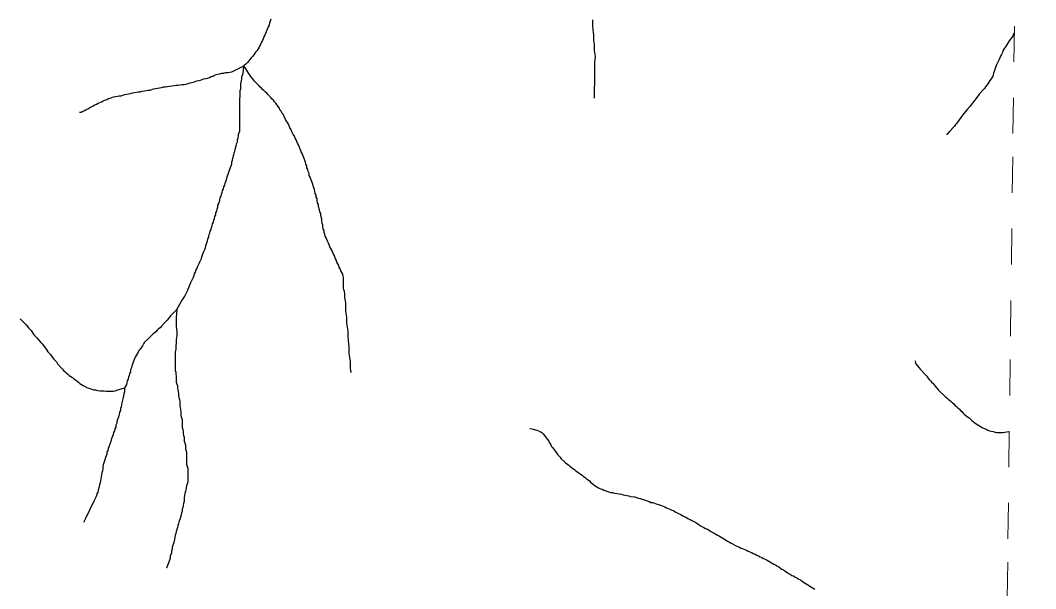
# Model space of a CAD drawing. Extents: x 652.3 to 678, y 7316.9 to 7344.9.
# Drawn here: x 675.189 to 678.02, y 7338.278 to 7339.863 of the extents above; entities that cross this region are included whole.
import ezdxf

# ---------------------------------------------------------------- set-up
doc = ezdxf.new("R2010")
doc.units = 0
doc.header["$LTSCALE"] = 0.032
doc.linetypes.add('SHORT_DASHED', pattern=[2.7, 1.5, -1.2])
doc.layers.add('53', color=7, linetype='SHORT_DASHED', lineweight=13)
doc.layers.add('7', color=7, linetype='Continuous', lineweight=25)

msp = doc.modelspace()

# ---------------------------------------------------------------- linework, layer by layer
at = {"layer": '53'}
msp.add_lwpolyline([(677.8726, 7332.766), (677.8797, 7333.331), (677.8867, 7333.8961), (677.8938, 7334.4611), (677.9008, 7335.0262), (677.9079, 7335.5913), (677.9149, 7336.1563), (677.922, 7336.7214), (677.929, 7337.2864), (677.936, 7337.8515), (677.9431, 7338.4166), (677.9501, 7338.9816), (677.9571, 7339.5467), (677.9642, 7340.1117), (677.9712, 7340.6768), (677.9782, 7341.2418), (677.9853, 7341.8069), (677.9923, 7342.372), (677.9993, 7342.937), (678.0064, 7343.5021), (678.0134, 7344.0671), (678.0204, 7344.6322)], dxfattribs=at)
at = {"layer": '7'}
for points in [[(675.8875, 7339.8654), (675.8859, 7339.8599), (675.8835, 7339.8551), (675.8827, 7339.8495), (675.8803, 7339.8448), (675.8787, 7339.84), (675.8764, 7339.8352), (675.8748, 7339.8304), (675.8724, 7339.8257), (675.8708, 7339.8209), (675.8684, 7339.8161), (675.866, 7339.8113), (675.8644, 7339.8066), (675.862, 7339.8018), (675.8596, 7339.797), (675.8573, 7339.7922), (675.8549, 7339.7875), (675.8525, 7339.7827), (675.8493, 7339.7787), (675.8461, 7339.7747), (675.8429, 7339.7708), (675.8398, 7339.766), (675.8366, 7339.762), (675.8326, 7339.758), (675.8294, 7339.7533), (675.8262, 7339.7493), (675.823, 7339.7453), (675.8191, 7339.7413), (675.8127, 7339.7358)], [(676.7842, 7339.8639), (676.7842, 7339.8471), (676.7858, 7339.836), (676.7866, 7339.8288), (676.7874, 7339.8233), (676.7874, 7339.8066), (676.789, 7339.7954), (676.789, 7339.7787), (676.7898, 7339.7731), (676.7914, 7339.7676), (676.7922, 7339.762), (676.7914, 7339.7525), (676.7906, 7339.7469), (676.7906, 7339.7135), (676.7898, 7339.7079), (676.789, 7339.6522), (676.7889, 7339.6454)], [(677.9606, 7339.8272), (677.9571, 7339.8201), (677.9563, 7339.8185), (677.9531, 7339.8137), (677.9499, 7339.8098), (677.9467, 7339.805), (677.9436, 7339.801), (677.9412, 7339.7962), (677.938, 7339.7914), (677.9316, 7339.7819), (677.9292, 7339.7771), (677.9276, 7339.7724), (677.9253, 7339.7676), (677.9221, 7339.7628), (677.9205, 7339.758), (677.9181, 7339.7533), (677.9109, 7339.7389), (677.9093, 7339.7342), (677.9046, 7339.7198), (677.903, 7339.7151), (677.9006, 7339.7071), (677.8958, 7339.6992), (677.8926, 7339.6944), (677.8894, 7339.6904), (677.8871, 7339.6856), (677.8839, 7339.6816), (677.8807, 7339.6769), (677.8775, 7339.6729), (677.8743, 7339.6689), (677.8624, 7339.657), (677.856, 7339.6474), (677.8528, 7339.6427), (677.8497, 7339.6387), (677.8465, 7339.6347), (677.8401, 7339.6267), (677.8369, 7339.622), (677.829, 7339.614), (677.8162, 7339.5981), (677.8099, 7339.5885), (677.8067, 7339.5846), (677.8035, 7339.5798), (677.8003, 7339.5758), (677.7964, 7339.5718), (677.794, 7339.5671), (677.7788, 7339.5512), (677.7723, 7339.5442), (677.772, 7339.5439)], [(675.6257, 7339.0562), (675.6384, 7339.0793), (675.6448, 7339.0889), (675.648, 7339.0936), (675.6552, 7339.108), (675.6567, 7339.1127), (675.6591, 7339.1175), (675.6607, 7339.1223), (675.6631, 7339.1271), (675.6647, 7339.1318), (675.6719, 7339.1461), (675.6735, 7339.1509), (675.675, 7339.1557), (675.6774, 7339.1605), (675.679, 7339.1652), (675.6814, 7339.17), (675.683, 7339.1748), (675.6878, 7339.1843), (675.6894, 7339.1891), (675.6941, 7339.1987), (675.6957, 7339.2034), (675.6973, 7339.2082), (675.6989, 7339.213), (675.7013, 7339.2178), (675.7037, 7339.2233), (675.7053, 7339.2281), (675.7061, 7339.2337), (675.7109, 7339.248), (675.7124, 7339.2536), (675.7148, 7339.2583), (675.7148, 7339.2639), (675.7172, 7339.2687), (675.7188, 7339.2743), (675.7212, 7339.279), (675.722, 7339.2846), (675.7244, 7339.2894), (675.7252, 7339.2949), (675.7276, 7339.2997), (675.7284, 7339.3053), (675.7307, 7339.3101), (675.7315, 7339.3156), (675.7339, 7339.3204), (675.7347, 7339.326), (675.7371, 7339.3307), (675.7379, 7339.3363), (675.7395, 7339.3411), (675.7403, 7339.3467), (675.7427, 7339.3514), (675.7443, 7339.357), (675.7459, 7339.3618), (675.7467, 7339.3673), (675.749, 7339.3721), (675.7498, 7339.3777), (675.7522, 7339.3825), (675.753, 7339.388), (675.7554, 7339.3928), (675.757, 7339.3984), (675.7594, 7339.4032), (675.7602, 7339.4087), (675.7626, 7339.4135), (675.7642, 7339.4191), (675.7673, 7339.4286), (675.7689, 7339.4334), (675.7737, 7339.4477), (675.7753, 7339.4525), (675.7785, 7339.462), (675.7793, 7339.4676), (675.7809, 7339.4724), (675.7817, 7339.4779), (675.7849, 7339.4875), (675.7856, 7339.4931), (675.7872, 7339.4978), (675.788, 7339.5034), (675.7912, 7339.513), (675.792, 7339.5185), (675.7944, 7339.5233), (675.7944, 7339.5289), (675.7968, 7339.5336), (675.7976, 7339.5392), (675.7976, 7339.5448), (675.7992, 7339.5496), (675.8008, 7339.5543), (675.8008, 7339.6435), (675.8024, 7339.6498), (675.8024, 7339.6665), (675.8039, 7339.6713), (675.8039, 7339.6856), (675.8055, 7339.6936), (675.8071, 7339.6992), (675.8071, 7339.7047), (675.8103, 7339.7143), (675.8127, 7339.7358)], [(675.781, 7339.7196), (675.8127, 7339.7358), (675.8127, 7339.7358)], [(675.9647, 7339.5153), (675.9623, 7339.5201), (675.9599, 7339.5249), (675.9583, 7339.5297), (675.9559, 7339.5344), (675.9535, 7339.5392), (675.9504, 7339.544), (675.9456, 7339.5535), (675.944, 7339.5583), (675.9408, 7339.5631), (675.9392, 7339.5679), (675.9368, 7339.5726), (675.9344, 7339.5774), (675.9313, 7339.5814), (675.9289, 7339.5862), (675.9217, 7339.6005), (675.9185, 7339.6045), (675.9161, 7339.6092), (675.913, 7339.6132), (675.9114, 7339.618), (675.9082, 7339.622), (675.9018, 7339.6315), (675.8978, 7339.6355), (675.8947, 7339.6395), (675.8907, 7339.6435), (675.8875, 7339.6474), (675.8835, 7339.6514), (675.8795, 7339.6554), (675.8764, 7339.6594), (675.8724, 7339.6625), (675.8684, 7339.6665), (675.8644, 7339.6697), (675.8612, 7339.6737), (675.8573, 7339.6769), (675.8541, 7339.6808), (675.8421, 7339.6928), (675.8366, 7339.6999), (675.831, 7339.7071), (675.8278, 7339.7119), (675.8127, 7339.7358)], [(675.3544, 7339.6061), (675.3552, 7339.6061), (675.3592, 7339.6061), (675.3639, 7339.6092), (675.3687, 7339.6108), (675.3727, 7339.614), (675.3775, 7339.6156), (675.3822, 7339.6188), (675.387, 7339.6212), (675.3918, 7339.6244), (675.3966, 7339.6267), (675.4013, 7339.6283), (675.4061, 7339.6315), (675.4109, 7339.6331), (675.4157, 7339.6355), (675.4204, 7339.6379), (675.4252, 7339.6403), (675.43, 7339.6419), (675.4347, 7339.6442), (675.4395, 7339.6458), (675.4443, 7339.6474), (675.4491, 7339.649), (675.4546, 7339.6498), (675.4602, 7339.6506), (675.465, 7339.6522), (675.4706, 7339.6522), (675.4753, 7339.6538), (675.4801, 7339.6554), (675.4857, 7339.6562), (675.4912, 7339.6578), (675.4968, 7339.6586), (675.5016, 7339.6602), (675.5072, 7339.661), (675.5127, 7339.6618), (675.5175, 7339.6633), (675.5231, 7339.6633), (675.5286, 7339.6649), (675.535, 7339.6657), (675.5398, 7339.6673), (675.5453, 7339.6681), (675.5509, 7339.6681), (675.5557, 7339.6697), (675.5605, 7339.6713), (675.566, 7339.6721), (675.5716, 7339.6737), (675.5772, 7339.6745), (675.5827, 7339.6753), (675.5883, 7339.6769), (675.5939, 7339.6769), (675.5995, 7339.6777), (675.6058, 7339.6785), (675.6114, 7339.6801), (675.6186, 7339.6808), (675.6241, 7339.6816), (675.6297, 7339.6816), (675.6353, 7339.6824), (675.6408, 7339.6832), (675.6464, 7339.684), (675.652, 7339.6848), (675.6567, 7339.6864), (675.6615, 7339.688), (675.6671, 7339.6888), (675.6719, 7339.6904), (675.6766, 7339.692), (675.6814, 7339.6936), (675.6862, 7339.6952), (675.6918, 7339.696), (675.6965, 7339.6976), (675.7013, 7339.6992), (675.7061, 7339.7007), (675.7116, 7339.7015), (675.7164, 7339.7031), (675.7212, 7339.7055), (675.726, 7339.7071), (675.7307, 7339.7095), (675.7355, 7339.7111), (675.7403, 7339.7127)], [(675.7403, 7339.7127), (675.7459, 7339.7135), (675.7514, 7339.7151), (675.757, 7339.7151), (675.7626, 7339.7167), (675.7681, 7339.7175), (675.7737, 7339.7182), (675.7793, 7339.719), (675.781, 7339.7196)], [(676.1117, 7338.8804), (676.1116, 7338.8812), (676.1111, 7338.8844), (676.1095, 7338.8947), (676.1095, 7338.9114), (676.1087, 7338.917), (676.1071, 7338.9281), (676.1063, 7338.9337), (676.1063, 7338.9512), (676.1047, 7338.9623), (676.1039, 7338.9679), (676.1039, 7338.9735), (676.1031, 7338.9791), (676.1031, 7338.9958), (676.1015, 7339.0069), (676.1007, 7339.0125), (676.0999, 7339.018), (676.0999, 7339.0348), (676.0991, 7339.0403), (676.0976, 7339.0459), (676.0968, 7339.0515), (676.0968, 7339.0737), (676.096, 7339.0793), (676.0952, 7339.0849), (676.0936, 7339.0897), (676.0936, 7339.1008), (676.0928, 7339.1064), (676.0912, 7339.1111), (676.0904, 7339.1167), (676.0904, 7339.1446), (676.0896, 7339.1501), (676.088, 7339.1549), (676.0856, 7339.1597), (676.0832, 7339.1644), (676.0808, 7339.1692), (676.0785, 7339.174), (676.0769, 7339.1788), (676.0745, 7339.1835), (676.0721, 7339.1883), (676.0705, 7339.1931), (676.0681, 7339.1979), (676.0657, 7339.2026), (676.0641, 7339.2074), (676.0617, 7339.2122), (676.0594, 7339.217), (676.0578, 7339.2217), (676.0554, 7339.2265), (676.0522, 7339.2313), (676.0506, 7339.2369), (676.0482, 7339.2416), (676.0458, 7339.2464), (676.0434, 7339.2512), (676.0419, 7339.256), (676.0395, 7339.2607), (676.0379, 7339.2663), (676.0363, 7339.2711), (676.0363, 7339.2766), (676.0339, 7339.2814), (676.0331, 7339.287), (676.0323, 7339.2926), (676.0307, 7339.2973), (676.0299, 7339.3029), (676.0299, 7339.3085), (676.0267, 7339.318), (676.0267, 7339.3236), (676.0244, 7339.3284), (676.0236, 7339.3339), (676.0204, 7339.3435), (676.0204, 7339.349), (676.018, 7339.3538), (676.0172, 7339.3594), (676.0164, 7339.365), (676.014, 7339.3697), (676.014, 7339.3753), (676.0116, 7339.3801), (676.0108, 7339.3856), (676.0092, 7339.3904), (676.0076, 7339.3952), (676.0061, 7339.4008), (676.0045, 7339.4055), (676.0013, 7339.4151), (675.9989, 7339.4199), (675.9973, 7339.4254), (675.9949, 7339.4302), (675.9941, 7339.4358), (675.9917, 7339.4406), (675.9909, 7339.4461), (675.9885, 7339.4509), (675.9878, 7339.4565), (675.9854, 7339.4612), (675.9846, 7339.4668), (675.9822, 7339.4716), (675.9806, 7339.4772), (675.979, 7339.4819), (675.9766, 7339.4867), (675.975, 7339.4915), (675.9726, 7339.4962), (675.9702, 7339.501), (675.9687, 7339.5058), (675.9663, 7339.5106), (675.9647, 7339.5153)], [(675.6257, 7339.0562), (675.6082, 7339.0387), (675.5987, 7339.0268), (675.5923, 7339.0196), (675.5827, 7339.0093), (675.5788, 7339.0053), (675.5748, 7339.0021), (675.5708, 7338.9981), (675.5668, 7338.9942), (675.5629, 7338.991), (675.5589, 7338.9878), (675.5509, 7338.9798), (675.5477, 7338.9759), (675.5438, 7338.9727), (675.5358, 7338.9647), (675.5326, 7338.96), (675.5294, 7338.9552), (675.5231, 7338.9456), (675.5199, 7338.9417), (675.5175, 7338.9369), (675.5151, 7338.9321), (675.5119, 7338.9281), (675.5095, 7338.9234), (675.5072, 7338.9186), (675.504, 7338.909), (675.5024, 7338.9035), (675.5, 7338.8987), (675.4992, 7338.8931), (675.4968, 7338.8883), (675.496, 7338.8828), (675.4936, 7338.878), (675.4928, 7338.8724), (675.4904, 7338.8677), (675.4897, 7338.8621), (675.4873, 7338.8573), (675.4865, 7338.8517), (675.4849, 7338.847), (675.4793, 7338.8374)], [(675.6257, 7339.0562), (675.6257, 7339.0562), (675.6233, 7339.034)], [(675.1891, 7339.0298), (675.1896, 7339.0292), (675.1952, 7339.0236), (675.1976, 7339.0212), (675.2016, 7339.0172), (675.2056, 7339.0133), (675.212, 7339.0053), (675.2159, 7339.0013), (675.2191, 7338.9974), (675.2255, 7338.9878), (675.2287, 7338.9838), (675.2326, 7338.9798), (675.2358, 7338.9759), (675.2398, 7338.9719), (675.2462, 7338.9639), (675.2501, 7338.96), (675.2597, 7338.948), (675.2629, 7338.9432), (675.2661, 7338.9385), (675.2692, 7338.9345), (675.2732, 7338.9305), (675.2764, 7338.9257), (675.2828, 7338.9178), (675.2867, 7338.9138), (675.2899, 7338.9098), (675.2931, 7338.9051), (675.3027, 7338.8931), (675.3066, 7338.8899), (675.3098, 7338.886), (675.3138, 7338.8828), (675.3178, 7338.8788), (675.3218, 7338.8756), (675.3257, 7338.8724), (675.3297, 7338.8692), (675.3345, 7338.8661), (675.3385, 7338.8629), (675.3432, 7338.8597), (675.3472, 7338.8565), (675.3512, 7338.8533), (675.3552, 7338.8494), (675.36, 7338.847), (675.3647, 7338.8438), (675.3743, 7338.839), (675.3886, 7338.8342), (675.3934, 7338.8326), (675.3989, 7338.8318), (675.4045, 7338.8303), (675.4117, 7338.8295), (675.4228, 7338.8295), (675.4284, 7338.8287), (675.4363, 7338.8287), (675.4483, 7338.8287), (675.4538, 7338.8295), (675.4586, 7338.8311), (675.4793, 7338.8374)], [(675.6233, 7339.034), (675.6241, 7339.0228), (675.6241, 7339.0093), (675.6249, 7339.0005), (675.6257, 7338.995), (675.6257, 7338.9838), (675.6249, 7338.9783), (675.6241, 7338.9727), (675.6241, 7338.9615), (675.6225, 7338.9568), (675.6225, 7338.9456), (675.6209, 7338.9369), (675.6209, 7338.886), (675.6225, 7338.8812), (675.6225, 7338.8756), (675.6233, 7338.87), (675.6241, 7338.8645), (675.6241, 7338.8533), (675.6257, 7338.8478), (675.6273, 7338.843), (675.6273, 7338.8374), (675.6281, 7338.8318), (675.6297, 7338.8271), (675.6305, 7338.8215), (675.6305, 7338.8159), (675.6313, 7338.8104), (675.6329, 7338.8048), (675.6337, 7338.7992), (675.6337, 7338.7881), (675.6345, 7338.7825), (675.6361, 7338.7769), (675.6369, 7338.7714), (675.6369, 7338.7602), (675.64, 7338.7491), (675.64, 7338.7324), (675.6408, 7338.7268), (675.6424, 7338.7212), (675.6432, 7338.7157), (675.6432, 7338.7101), (675.644, 7338.7045), (675.6456, 7338.6998), (675.6464, 7338.6942), (675.6464, 7338.6886), (675.648, 7338.6839), (675.6496, 7338.6783), (675.6496, 7338.6671), (675.6512, 7338.6624), (675.6528, 7338.6576), (675.6528, 7338.6242), (675.6544, 7338.6194), (675.6559, 7338.6138), (675.6559, 7338.5748), (675.6544, 7338.5701), (675.6528, 7338.5645), (675.652, 7338.5589), (675.6504, 7338.5542), (675.6496, 7338.5486), (675.648, 7338.543), (675.6472, 7338.5374), (675.6464, 7338.5319), (675.6464, 7338.5263), (675.6456, 7338.5207), (675.644, 7338.5152), (675.6432, 7338.5096), (675.6424, 7338.504), (675.6408, 7338.4993), (675.64, 7338.4937), (675.6384, 7338.4889), (675.6376, 7338.4833), (675.6345, 7338.4738), (675.6329, 7338.469), (675.6313, 7338.4642), (675.6305, 7338.4587), (675.6281, 7338.4539), (675.6273, 7338.4483), (675.6241, 7338.4372), (675.6225, 7338.4316), (675.6209, 7338.4268), (675.6201, 7338.4205), (675.6186, 7338.4157), (675.6178, 7338.4101), (675.6162, 7338.4038), (675.6146, 7338.3982), (675.613, 7338.3934), (675.6122, 7338.3879), (675.6106, 7338.3831), (675.6106, 7338.3775), (675.6074, 7338.368), (675.6066, 7338.3624), (675.605, 7338.3576), (675.6034, 7338.352), (675.5979, 7338.3377), (675.5967, 7338.3348), (675.5966, 7338.3344)], [(677.6841, 7338.9126), (677.6842, 7338.9122), (677.6857, 7338.9058), (677.6953, 7338.8939), (677.6985, 7338.8899), (677.7017, 7338.886), (677.7096, 7338.878), (677.7128, 7338.874), (677.7168, 7338.87), (677.72, 7338.8653), (677.7231, 7338.8613), (677.7271, 7338.8573), (677.7303, 7338.8533), (677.7343, 7338.8494), (677.7399, 7338.8422), (677.7486, 7338.8326), (677.7685, 7338.8128), (677.7725, 7338.8096), (677.7765, 7338.8064), (677.7804, 7338.8032), (677.7844, 7338.8), (677.7884, 7338.796), (677.7924, 7338.7929), (677.7956, 7338.7889), (677.7995, 7338.7857), (677.8035, 7338.7817), (677.8075, 7338.7785), (677.8107, 7338.7746), (677.8147, 7338.7714), (677.8186, 7338.7674), (677.8218, 7338.7634), (677.8258, 7338.7602), (677.8306, 7338.7571), (677.8345, 7338.7539), (677.8385, 7338.7507), (677.8425, 7338.7467), (677.8465, 7338.7435), (677.8505, 7338.7403), (677.8544, 7338.7372), (677.8592, 7338.7348), (677.864, 7338.7316), (677.8688, 7338.7292), (677.8727, 7338.726), (677.8775, 7338.7244), (677.8823, 7338.7228), (677.8871, 7338.7197), (677.8918, 7338.7181), (677.8966, 7338.7165), (677.9022, 7338.7157), (677.907, 7338.7141), (677.9125, 7338.7133), (677.9292, 7338.7133), (677.9348, 7338.7141), (677.9459, 7338.7157), (677.9468, 7338.7158)], [(675.4793, 7338.8374), (675.4793, 7338.8263), (675.4777, 7338.8207), (675.4769, 7338.8151), (675.4753, 7338.8072), (675.4721, 7338.796), (675.4713, 7338.7905), (675.4706, 7338.7849), (675.4682, 7338.7801), (675.4682, 7338.7746), (675.4658, 7338.7698), (675.465, 7338.7642), (675.4634, 7338.7594), (675.4618, 7338.7539), (675.4602, 7338.7491), (675.4586, 7338.7443), (675.4578, 7338.7388), (675.4554, 7338.734), (675.4554, 7338.7284), (675.4523, 7338.7236), (675.4515, 7338.7181), (675.4491, 7338.7133), (675.4483, 7338.7077), (675.4459, 7338.7029), (675.4443, 7338.6982), (675.4427, 7338.6926), (675.4411, 7338.6878), (675.4363, 7338.6735), (675.434, 7338.6687), (675.4332, 7338.6632), (675.4308, 7338.6584), (675.43, 7338.6528), (675.4284, 7338.648), (675.4268, 7338.6433), (675.4236, 7338.6337), (675.422, 7338.6282), (675.4204, 7338.6234), (675.4196, 7338.617), (675.4188, 7338.6114), (675.418, 7338.6059), (675.4164, 7338.6011), (675.4157, 7338.5955), (675.4149, 7338.5892), (675.4133, 7338.5836), (675.4125, 7338.578), (675.4117, 7338.5725), (675.4101, 7338.5677), (675.4093, 7338.5621), (675.4061, 7338.5526), (675.4053, 7338.547), (675.4029, 7338.5422), (675.4013, 7338.5374), (675.3997, 7338.5327), (675.3966, 7338.5271), (675.3942, 7338.5215), (675.3711, 7338.4738), (675.3662, 7338.4638), (675.3661, 7338.4634)], [(676.6101, 7338.7247), (676.6109, 7338.7246), (676.6155, 7338.7236), (676.6195, 7338.7228), (676.6291, 7338.7197), (676.6338, 7338.7181), (676.6386, 7338.7157), (676.6434, 7338.7133), (676.6466, 7338.7093), (676.6593, 7338.6934), (676.6625, 7338.6886), (676.6649, 7338.6839), (676.6681, 7338.6791), (676.6705, 7338.6743)], [(676.6705, 7338.6743), (676.6744, 7338.6703), (676.6808, 7338.6608), (676.684, 7338.656), (676.6872, 7338.652), (676.6903, 7338.648), (676.6943, 7338.6441), (676.6975, 7338.6401), (676.7055, 7338.6321), (676.7094, 7338.6289), (676.7134, 7338.6258), (676.7174, 7338.6226), (676.7214, 7338.6194), (676.7254, 7338.6162), (676.7301, 7338.613), (676.7341, 7338.6099), (676.7381, 7338.6067), (676.7421, 7338.6035), (676.7468, 7338.6003), (676.7516, 7338.5971), (676.7556, 7338.5939), (676.7596, 7338.5908), (676.7643, 7338.5876), (676.7683, 7338.5844), (676.7723, 7338.5812), (676.7763, 7338.578), (676.7795, 7338.574), (676.7834, 7338.5709), (676.7874, 7338.5677), (676.7922, 7338.5645), (676.797, 7338.5621), (676.8017, 7338.5589), (676.8065, 7338.5565), (676.8113, 7338.555), (676.8161, 7338.5526), (676.8304, 7338.5478), (676.8352, 7338.5462), (676.8407, 7338.5454), (676.8463, 7338.5438), (676.8535, 7338.543), (676.859, 7338.5422), (676.8654, 7338.5414), (676.8702, 7338.5398), (676.8749, 7338.5382), (676.8805, 7338.5374), (676.8861, 7338.5366), (676.8909, 7338.5351), (676.902, 7338.5335), (676.9131, 7338.5303), (676.9179, 7338.5287), (676.9227, 7338.5271), (676.937, 7338.5223), (676.9426, 7338.5207), (676.9474, 7338.5183), (676.9529, 7338.5176), (676.9577, 7338.516), (676.9625, 7338.5144), (676.9768, 7338.5096), (676.9816, 7338.508), (676.9863, 7338.5056), (676.9911, 7338.5032), (676.9959, 7338.5016), (677.0007, 7338.4993), (677.0054, 7338.4969), (677.0102, 7338.4953), (677.015, 7338.4921), (677.0245, 7338.4873), (677.0293, 7338.4857), (677.0333, 7338.4825), (677.0381, 7338.4802), (677.0428, 7338.4778), (677.0476, 7338.4754), (677.0524, 7338.4722), (677.0572, 7338.4706), (677.0619, 7338.4674), (677.0667, 7338.465), (677.0715, 7338.4627), (677.0763, 7338.4595), (677.081, 7338.4563), (677.0858, 7338.4531), (677.0953, 7338.4483), (677.1001, 7338.4451), (677.1049, 7338.4436), (677.1097, 7338.4404), (677.1144, 7338.4372), (677.124, 7338.4324), (677.1288, 7338.4292), (677.1335, 7338.4268), (677.1383, 7338.4245), (677.1431, 7338.4213), (677.1479, 7338.4181), (677.1526, 7338.4157), (677.1566, 7338.4125), (677.1614, 7338.4101), (677.1662, 7338.4077), (677.1709, 7338.4046), (677.1853, 7338.3974), (677.19, 7338.395), (677.1948, 7338.3934), (677.1996, 7338.3902), (677.2044, 7338.3887)], [(677.2044, 7338.3887), (677.2091, 7338.3871), (677.2139, 7338.3847), (677.2187, 7338.3823), (677.2235, 7338.3807), (677.2282, 7338.3783), (677.233, 7338.3759), (677.2378, 7338.3743), (677.2426, 7338.3711), (677.2473, 7338.3696), (677.2521, 7338.3664), (677.2569, 7338.3648), (677.2616, 7338.3616), (677.2664, 7338.36), (677.2712, 7338.3568), (677.276, 7338.3544), (677.2807, 7338.3513), (677.2855, 7338.3489), (677.2903, 7338.3457), (677.2951, 7338.3441), (677.299, 7338.3409), (677.3038, 7338.3385), (677.3086, 7338.3353), (677.3126, 7338.3322), (677.3173, 7338.3298), (677.3221, 7338.3266), (677.3269, 7338.3234), (677.3309, 7338.3202), (677.3356, 7338.3178), (677.3404, 7338.3147), (677.3452, 7338.3131), (677.35, 7338.3099), (677.3547, 7338.3075), (677.3595, 7338.3043), (677.3643, 7338.3019), (677.3691, 7338.2987), (677.373, 7338.2956), (677.3778, 7338.2932), (677.3818, 7338.29), (677.3866, 7338.2876), (677.3905, 7338.2844), (677.3953, 7338.282), (677.4001, 7338.2788), (677.4049, 7338.2765)]]:
    msp.add_lwpolyline(points, dxfattribs=at)

doc.saveas('drawing.dxf')
